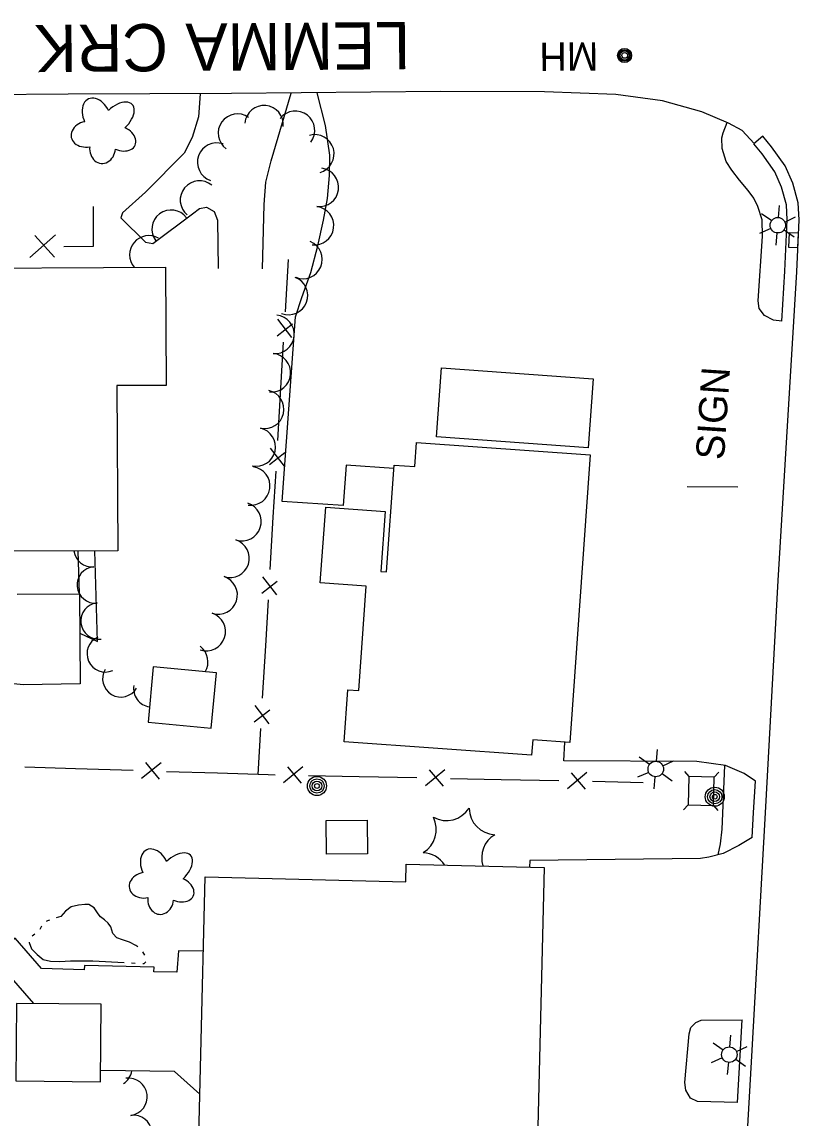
# Model space of a CAD drawing. Extents: x 189384 to 193282, y 256970 to 260388.
# Drawn here: x 190822.4 to 190986.9, y 259634.9 to 259866.8 of the extents above; entities that cross this region are included whole.
import ezdxf

# ---------------------------------------------------------------- set-up
doc = ezdxf.new("R2010")
doc.units = 0
for name, color, linetype in [('E_DRN_Grate', 7, 'Continuous'), ('E_DWY', 7, 'Continuous'), ('E_LAND_Vegetation', 7, 'Continuous'), ('E_MISCPROP', 7, 'Continuous'), ('E_MISCPROP_HvyDash', 7, 'Continuous'), ('E_MISCPROP_HvyLine', 7, 'Continuous'), ('E_MISCPROP_Railing', 7, 'Continuous'), ('E_PATH_Sidewalk', 7, 'Continuous'), ('E_RDWY', 7, 'Continuous'), ('E_RDWY_Name', 7, 'Continuous'), ('E_UTL_AboveGroundPipe', 7, 'Continuous'), ('E_WTR', 7, 'Continuous')]:
    doc.layers.add(name, color=color, linetype=linetype)

# ---------------------------------------------------------------- blocks, each defined once
blk = doc.blocks.new('INLT')
at = {"layer": 'E_MISCPROP_Railing'}
blk.add_lwpolyline([(3, -2), (3, 0), (0, 0), (0, -2), (3, -2)], dxfattribs=at)
blk = doc.blocks.new('MHO_5')
at = {"layer": 'E_DRN_Grate'}
for centre, radius in [((0.04, -0.06), 1.5), ((0.04, -0.06), 1.22), ((0.04, -0.07), 0.968), ((0.01, -0.08), 0.605)]:
    blk.add_circle(centre, radius, dxfattribs=at)
blk = doc.blocks.new('MHT_3')
at = {"layer": 'E_DRN_Grate'}
blk.add_text('MH', height=6, rotation=359.9999, dxfattribs=at).set_placement((-5.61, -3.06))
blk = doc.blocks.new('PED')
at = {"layer": 'E_UTL_AboveGroundPipe'}
for p, q in [((-2.34, 2.71), (-3.29, 3.77)), ((3.06, 2.71), (4.02, 3.77)), ((-3.29, -4.35), (-2.34, -3.29)), ((4.02, -4.35), (3.06, -3.29))]:
    blk.add_line(p, q, dxfattribs=at)
blk.add_lwpolyline([(-2.34, -3.29), (3.06, -3.29), (3.06, 2.71), (-2.34, 2.71)], close=True, dxfattribs=at)
blk = doc.blocks.new('POLE_1')
at = {"layer": 'E_MISCPROP'}
for radius in [2.02, 1.51, 1.01, 0.504]:
    blk.add_circle((0.03, -0.09), radius, dxfattribs=at)
blk = doc.blocks.new('LTP_1')
at = {"layer": 'E_MISCPROP'}
for p, q in [((-0.78, 1.46), (-1.98, 3.76)), ((0.86, 1.37), (2.22, 3.6)), ((-1.61, 0.09), (-4.22, 0.17)), ((1.66, 0), (4.18, -0.07)), ((-0.86, -1.4), (-2.22, -3.59)), ((0.78, -1.44), (2.02, -3.62))]:
    blk.add_line(p, q, dxfattribs=at)
blk.add_circle((0.02, 0.01), 1.64, dxfattribs=at)
blk = doc.blocks.new('TREE')
at = {"layer": 'E_LAND_Vegetation'}
for centre, major_axis, ratio in [((-1.07, 3.38), (0.91, -3.32), 0.782863), ((2.88, 1.66), (-3.52, -1.95), 0.691916), ((-3.74, -0.07), (3.29, -0.08), 0.832022), ((2.54, -2.64), (-3.34, 3.06), 0.560249), ((-1.48, -3.66), (1.2, 3.24), 0.716896)]:
    blk.add_ellipse(centre, major_axis=major_axis, ratio=ratio, start_param=1.570796, end_param=4.712389, dxfattribs=at)
blk = doc.blocks.new('LTP_3')
at = {"layer": 'E_MISCPROP'}
for p, q in [((-0.8, 1.43), (-2, 3.73)), ((0.9, 1.42), (2.27, 3.65)), ((-1.64, 0.07), (-4.24, 0.14)), ((-0.88, -1.42), (-2.24, -3.61)), ((0.76, -1.47), (2, -3.65)), ((1.64, -0.02), (4.16, -0.09))]:
    blk.add_line(p, q, dxfattribs=at)
blk.add_circle((0, 0), 1.64, dxfattribs=at)
blk = doc.blocks.new('SIGN_4')
at = {"layer": 'E_MISCPROP'}
blk.add_text('SIGN', height=6, rotation=0, dxfattribs=at).set_placement((-9.6, -3.01))

msp = doc.modelspace()

# ---------------------------------------------------------------- linework, layer by layer
at = {"layer": 'E_DWY'}
for points in [[(190860.19, 259851.63), (190859.82, 259846.73), (190858.45, 259842.39), (190856.81, 259839.07), (190848.57, 259830.78), (190843.75, 259826.44), (190843.36, 259825.34), (190848.6, 259820.21), (190850.16, 259819.96), (190858.57, 259826.24), (190860.01, 259827.33), (190861.52, 259827.65), (190863.14, 259826.73), (190863.87, 259824.87), (190863.96, 259814.68)], [(190873.39, 259814.61), (190873.69, 259828.19), (190874.05, 259832.94), (190875.21, 259837.46), (190879.4, 259851.77)], [(190901.15, 259772.32), (190891.04, 259773.06), (190890.41, 259764.47), (190877.51, 259765.32), (190880.35, 259804.39), (190881.67, 259808.52), (190883.58, 259813.79), (190885.09, 259819.47), (190886.3, 259824.9), (190887.13, 259829.44), (190887.53, 259834.35), (190887.58, 259838.6), (190886.68, 259844.93), (190884.9, 259851.83)], [(190983.32, 259803.52), (190981.53, 259803.74), (190979.64, 259804.67), (190978.51, 259806.21), (190978.28, 259807.82), (190979.21, 259821.5), (190979.1, 259824.94), (190978.23, 259827.77), (190977.36, 259829.51), (190976.13, 259831.13), (190974.32, 259833.33), (190972.68, 259835.46), (190971.53, 259837.27), (190970.67, 259840.01), (190970.57, 259842.27), (190970.84, 259843.38), (190971.69, 259845.55)], [(190821.43, 259745.72), (190834.6, 259745.78), (190834.76, 259726.76), (190822.67, 259726.51), (190812.77, 259727.59)], [(190977.69, 259706.16), (190975.28, 259707.77), (190971.35, 259709.48), (190965.31, 259710.35), (190937.12, 259710.44), (190937.34, 259714.4)], [(190977.03, 259694.26), (190974.22, 259692.55), (190970.87, 259690.86), (190967.84, 259690.04), (190966.07, 259689.76), (190929.92, 259689.37), (190929.87, 259687.98)], [(190973.89, 259638.15), (190965.47, 259638.37), (190963.97, 259639.07), (190963, 259640.74), (190962.77, 259642.38), (190963.65, 259652.72), (190964.01, 259654.06), (190965.06, 259655.11), (190966.2, 259655.6), (190974.88, 259655.64)]]:
    msp.add_lwpolyline(points, dxfattribs=at)
at = {"layer": 'E_LAND_Vegetation'}
for centre, radius, start, end in [((190873.7, 259845.07), 4.08, 355.0504, 175.0351), ((190868.06, 259843.29), 4.08, 54.5418, 234.5265), ((190880.35, 259843.89), 4.08, 322.1845, 142.1692), ((190884.43, 259838.9), 4.08, 285.789, 105.7737), ((190863.67, 259837.15), 4.08, 70.8661, 250.8508), ((190885.4, 259831.81), 4.08, 262.7351, 82.7198), ((190860.03, 259829.12), 4.08, 50.5575, 230.5422), ((190854.02, 259822.94), 4.08, 36.9595, 216.9442), ((190884.37, 259823.71), 4.08, 262.7351, 82.7198), ((190849.31, 259817.54), 4.08, 59.6163, 220.2306), ((190881.93, 259816.56), 4.08, 247.7632, 67.7479), ((190878.85, 259808.94), 4.08, 249.4431, 69.4278), ((190876, 259800.71), 4.08, 264.7078, 84.6925), ((190875.25, 259792.58), 4.08, 264.7078, 84.6925), ((190873.82, 259784.84), 4.08, 257.4156, 77.4003), ((190872.04, 259776.87), 4.08, 257.4156, 77.4003), ((190870.87, 259768.62), 4.08, 262.0872, 82.0719), ((190869.01, 259761.09), 4.08, 252.0329, 72.0176), ((190866.49, 259753.32), 4.08, 252.0329, 72.0176), ((190837.28, 259755.39), 3.87, 187.5192, 275.2962), ((190837.99, 259747.69), 3.87, 95.3115, 275.2962), ((190863.97, 259745.56), 4.08, 252.0329, 72.0176), ((190838.77, 259740.04), 3.87, 96.4669, 276.4516), ((190861.45, 259737.8), 4.08, 252.0329, 72.0176), ((190840.09, 259733.12), 3.87, 113.8922, 293.8769), ((190857.74, 259731.43), 4.08, 328.7857, 53.2542), ((190843.39, 259727.83), 3.87, 149.1264, 329.111), ((190849.94, 259725.73), 3.87, 170.0918, 262.565), ((190912.29, 259703.54), 5.72, 241.2443, 327.0092), ((190922.81, 259700.54), 5.72, 181.2443, 267.0092), ((190904.43, 259695.92), 5.72, 301.2443, 27.0092), ((190925.48, 259689.93), 5.72, 121.2443, 197.4276), ((190907.1, 259685.31), 5.72, 32.886, 87.0092), ((190841.8, 259645.5), 3.97, 302.3096, 350.2581), ((190844.99, 259639.36), 3.97, 277.5598, 97.5445), ((190846.04, 259631.48), 3.97, 277.5598, 97.5445)]:
    msp.add_arc(centre, radius, start, end, dxfattribs=at)
at = {"layer": 'E_MISCPROP'}
msp.add_line((190963.23, 259768.5), (190973.95, 259768.44), dxfattribs=at)
at = {"layer": 'E_MISCPROP_HvyDash'}
for points in [[(190860.83, 259670.2), (190855.55, 259670.28), (190855.24, 259665.71), (190850.38, 259665.78), (190850.43, 259666.79), (190835.72, 259667.12), (190835.62, 259666.24), (190826.6, 259666.48), (190821.03, 259672.91), (190816.25, 259668.93), (190824.87, 259659.11)], [(190860.1, 259639.94), (190854.74, 259644.73), (190839.11, 259644.9)]]:
    msp.add_lwpolyline(points, dxfattribs=at)
at = {"layer": 'E_MISCPROP_HvyLine'}
for points in [[(190800.34, 259814.66), (190852.83, 259814.94), (190852.83, 259814.94), (190852.96, 259789.91), (190852.96, 259789.91), (190842.55, 259789.86), (190842.55, 259789.86), (190842.74, 259754.93), (190842.74, 259754.93), (190842.74, 259754.93), (190819.44, 259754.81), (190819.44, 259754.81), (190819.31, 259779.78), (190819.31, 259779.78), (190800.53, 259779.68), (190800.34, 259814.66)], [(190911.26, 259793.6), (190943.35, 259791.29), (190942.3, 259776.71), (190942.3, 259776.71), (190910.21, 259779.02), (190911.26, 259793.6)], [(190942.74, 259775.21), (190938.41, 259714.33), (190938.41, 259714.33), (190930.56, 259714.89), (190930.56, 259714.89), (190930.56, 259714.89), (190930.33, 259711.64), (190890.66, 259714.45), (190890.66, 259714.45), (190891.44, 259725.47), (190891.44, 259725.47), (190893.73, 259725.31), (190893.73, 259725.31), (190895.3, 259747.42), (190895.3, 259747.42), (190885.6, 259748.11), (190885.6, 259748.11), (190886.74, 259764.14), (190899.32, 259763.24), (190899.32, 259763.24), (190898.42, 259750.53), (190898.42, 259750.53), (190898.42, 259750.53), (190898.42, 259750.53), (190898.42, 259750.53), (190899.6, 259750.45), (190899.6, 259750.45), (190901.2, 259773.04), (190905.59, 259772.73), (190905.59, 259772.73), (190905.59, 259772.73), (190905.95, 259777.83), (190942.74, 259775.21)], [(190849.13, 259718.66), (190862.49, 259717.38), (190862.49, 259717.38), (190863.61, 259729.09), (190863.61, 259729.09), (190863.61, 259729.09), (190850.24, 259730.37), (190850.24, 259730.37)], [(190886.86, 259697.81), (190895.52, 259697.89), (190895.52, 259697.89), (190895.59, 259690.8), (190886.93, 259690.72), (190886.93, 259690.72), (190886.86, 259697.81)], [(190859.39, 259610.87), (190861.22, 259685.89), (190861.22, 259685.89), (190903.71, 259684.86), (190903.71, 259684.86), (190903.71, 259684.86), (190903.8, 259688.61), (190903.8, 259688.61), (190932.97, 259687.9), (190931.57, 259630.12), (190931.57, 259630.12), (190931.57, 259630.12), (190927.46, 259630.22), (190927.46, 259630.22), (190927.41, 259628.17), (190897.31, 259628.91), (190897.31, 259628.91), (190897.31, 259628.91), (190896.91, 259612.39), (190896.91, 259612.39), (190870.06, 259613.04), (190870.06, 259613.04), (190870, 259610.61), (190870, 259610.61)], [(190839.24, 259658.98), (190839.24, 259658.98), (190821.31, 259659.14), (190821.31, 259659.14), (190821.16, 259642.72), (190839.09, 259642.56), (190839.09, 259642.56), (190839.24, 259658.98)]]:
    msp.add_lwpolyline(points, close=True, dxfattribs=at)
at = {"layer": 'E_MISCPROP_Railing'}
for p, q in [((190829.54, 259821.78), (190824.14, 259816.94)), ((190829.36, 259817.01), (190825.18, 259821.62)), ((190876.44, 259800.42), (190879.7, 259802.97)), ((190879.6, 259800.07), (190876.64, 259803.89)), ((190874.83, 259773.17), (190878.1, 259775.72)), ((190877.99, 259772.82), (190875.04, 259776.64)), ((190876.39, 259745.57), (190873.43, 259749.39)), ((190873.23, 259745.93), (190876.49, 259748.48)), ((190874.78, 259718.32), (190871.83, 259722.15)), ((190871.62, 259718.68), (190874.89, 259721.23)), ((190851.88, 259710.07), (190847.76, 259706.71)), ((190851.59, 259706.59), (190848.68, 259710.1)), ((190881.9, 259709.21), (190877.82, 259705.8)), ((190881.64, 259705.72), (190878.7, 259709.2)), ((190911.94, 259708.58), (190907.86, 259705.17)), ((190911.69, 259705.09), (190908.74, 259708.58)), ((190941.99, 259707.96), (190937.91, 259704.55)), ((190941.73, 259704.47), (190938.79, 259707.95))]:
    msp.add_line(p, q, dxfattribs=at)
for points in [[(190837.52, 259827.76), (190837.52, 259819.33), (190831.28, 259819.25)], [(190878.21, 259805.47), (190878.86, 259816.54)], [(190877.26, 259789.3), (190877.83, 259799.03)], [(190876.6, 259778.22), (190877.26, 259789.3)], [(190875.65, 259762.05), (190876.22, 259771.79)], [(190875, 259750.98), (190875.65, 259762.05)], [(190874.05, 259734.8), (190874.62, 259744.54)], [(190873.39, 259723.73), (190874.05, 259734.8)], [(190872.44, 259707.55), (190873.01, 259717.29)], [(190833.77, 259708.77), (190823.03, 259709.1)], [(190845.98, 259708.38), (190833.77, 259708.77)], [(190863.81, 259707.82), (190853.07, 259708.16)], [(190876.01, 259707.45), (190874.58, 259707.48), (190863.81, 259707.82)], [(190893.85, 259707.08), (190883.11, 259707.31)], [(190906.06, 259706.83), (190893.85, 259707.08)], [(190923.89, 259706.46), (190913.16, 259706.68)], [(190936.1, 259706.21), (190923.89, 259706.46)], [(190953.94, 259705.83), (190943.2, 259706.06)]]:
    msp.add_lwpolyline(points, dxfattribs=at)
at = {"layer": 'E_PATH_Sidewalk'}
for points in [[(190834.6, 259745.78), (190834.37, 259754.89)], [(190834.67, 259737.48), (190838.45, 259735.73), (190837.85, 259754.91)], [(190969.81, 259690.58), (190970.28, 259692.9), (190970.63, 259696.03), (190971.25, 259709.49)]]:
    msp.add_lwpolyline(points, dxfattribs=at)
at = {"layer": 'E_RDWY'}
for points in [[(190977.43, 259841.11), (190974.92, 259843.83), (190971.99, 259845.42), (190966.37, 259847.83), (190958.04, 259850.14), (190948.14, 259851.49), (190933.02, 259852), (190911.04, 259852.07), (190866.77, 259851.65), (190832.26, 259851.54), (190796.71, 259851.25), (190757.73, 259850.8), (190715.01, 259850.07), (190672.84, 259850.18), (190636.69, 259849.75), (190613, 259849.81), (190612.43, 259849.8)], [(190963.74, 259505.98), (190970.14, 259555.94), (190972.91, 259578.23), (190974.7, 259608.44), (190976.95, 259647.97), (190979.82, 259699.42), (190982.53, 259748.59), (190986.45, 259813.95), (190986.94, 259824.97), (190986.74, 259828.53), (190985.6, 259832.73), (190983.96, 259836.38), (190981.1, 259840.4), (190979.3, 259842.62), (190977.35, 259841.05)], [(190963.74, 259505.98), (190970.14, 259555.94), (190972.91, 259578.23), (190974.7, 259608.44), (190976.95, 259647.97), (190979.82, 259699.42), (190982.53, 259748.59), (190986.45, 259813.95), (190986.94, 259824.97), (190986.74, 259828.53), (190985.6, 259832.73), (190983.96, 259836.38), (190981.1, 259840.4), (190979.3, 259842.62), (190977.35, 259841.05)], [(190983.32, 259803.52), (190983.95, 259814.08), (190984.43, 259824.96), (190984.25, 259828.13), (190983.24, 259831.89), (190981.78, 259835.13), (190979.11, 259838.88), (190977.35, 259841.05)], [(190977.03, 259694.26), (190977.32, 259699.56), (190977.69, 259706.16)], [(190973.89, 259638.15), (190974.46, 259648.11), (190974.88, 259655.64)]]:
    msp.add_lwpolyline(points, dxfattribs=at)
at = {"layer": 'E_WTR'}
for points in [[(190838.58, 259678.05), (190837.73, 259679.37), (190836.6, 259680.06), (190835.74, 259680.03), (190834.43, 259679.88), (190832.85, 259679.54), (190831.69, 259678.66), (190830.67, 259677.54), (190829.69, 259677.25)], [(190846.94, 259671.11), (190846.57, 259671.38), (190845.19, 259672.05), (190843.74, 259672.59), (190842.51, 259673.02), (190841.65, 259673.93), (190841.25, 259675.3), (190840.68, 259676.12), (190839.92, 259676.84), (190839.05, 259677.42), (190838.58, 259678.05)], [(190826.58, 259675.44), (190826.23, 259674.8)], [(190828.29, 259676.76), (190827.66, 259676.51), (190827.62, 259676.47)], [(190825.19, 259673.78), (190824.91, 259673.55), (190824.61, 259673.33)], [(190823.98, 259672.1), (190823.97, 259671.99), (190824.45, 259670.67), (190825.66, 259669.45), (190826.95, 259668.41), (190828.46, 259668.04), (190830.44, 259668), (190832.7, 259668.11)], [(190832.7, 259668.11), (190837.48, 259668.14), (190844.09, 259667.78)], [(190848.45, 259669.36), (190848.05, 259670.03)], [(190845.66, 259667.7), (190846.44, 259667.67)], [(190848.01, 259667.59), (190848.33, 259667.57), (190848.66, 259667.9)]]:
    msp.add_lwpolyline(points, dxfattribs=at)

# ---------------------------------------------------------------- block references
at = {"layer": 'E_DRN_Grate'}
for name, p, rotation in [('MHT_3', (190938.84, 259859.44), -179.49237487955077), ('MHO_5', (190950.04, 259859.66), -179.49237507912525)]:
    msp.add_blockref(name, p, dxfattribs=dict(at, rotation=rotation))
at = {"layer": 'E_LAND_Vegetation'}
for p, rotation in [((190839.7, 259843.9), 86.03297701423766), ((190852.01, 259684.99), 86.03297678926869)]:
    msp.add_blockref('TREE', p, dxfattribs=dict(at, rotation=rotation))
at = {"layer": 'E_MISCPROP'}
for name, p, xscale, yscale, rotation in [('LTP_1', (190982.45, 259823.78), 1.0000014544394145, 1.0000014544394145, 86.27231859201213), ('POLE_1', (190884.8, 259705.11), 1.000001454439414, 1.0000014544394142, 86.2723203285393), ('POLE_1', (190969, 259702.84), 1.0000014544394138, 1.000001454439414, 86.27231882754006), ('LTP_1', (190972.18, 259648.26), 1.000001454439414, 1.000001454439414, 86.27231876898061)]:
    msp.add_blockref(name, p, dxfattribs=dict(at, xscale=xscale, yscale=yscale, rotation=rotation))
for name, p, rotation in [('SIGN_4', (190968.67, 259783.8), 86.19316466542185), ('LTP_3', (190956.6, 259708.72), 86.1931648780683)]:
    msp.add_blockref(name, p, dxfattribs=dict(at, rotation=rotation))
at = {"layer": 'E_MISCPROP_Railing', "xscale": 1.0000021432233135, "yscale": 1.0000021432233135, "rotation": -92.52012717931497}
msp.add_blockref('INLT', (190986.81, 259822.1), dxfattribs=at)
at = {"layer": 'E_UTL_AboveGroundPipe', "xscale": 0.9999978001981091, "yscale": 0.999997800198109, "rotation": 178.52107711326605}
msp.add_blockref('PED', (190966.56, 259703.77), dxfattribs=at)

# ---------------------------------------------------------------- texts
at = {"layer": 'E_RDWY_Name'}
msp.add_text('LEMMA CRK RD.', height=10, rotation=180.4711, dxfattribs=at).set_placement((190904.58, 259866.84))

doc.saveas('drawing.dxf')
